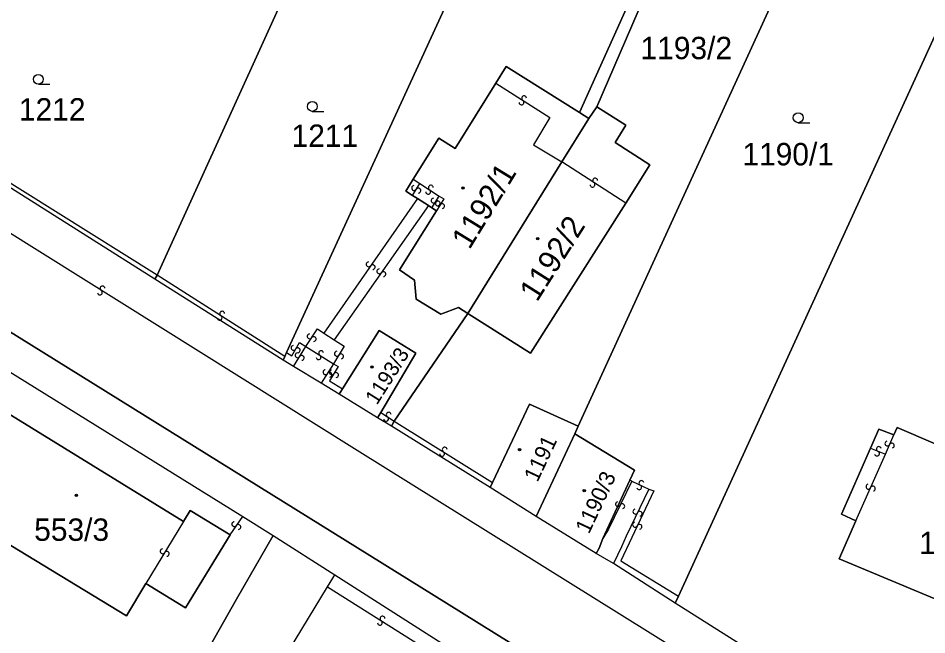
# Model space of a CAD drawing. Extents: x -600309 to -598967, y -1161267 to -1160292.
# Drawn here: x -600103 to -600034, y -1160557 to -1160510.1 of the extents above; entities that cross this region are included whole.
import ezdxf

# ---------------------------------------------------------------- set-up
doc = ezdxf.new("R2010")
doc.units = 0
for name, color, linetype in [('Level 1', 7, 'Continuous'), ('Level 13', 7, 'Continuous'), ('Level 3', 7, 'Continuous'), ('Level 4', 7, 'Continuous'), ('Level 5', 7, 'Continuous'), ('Level 60', 7, 'Continuous'), ('Vrstva 60', 7, 'Continuous')]:
    doc.layers.add(name, color=color, linetype=linetype)

msp = doc.modelspace()

# ---------------------------------------------------------------- linework, layer by layer
at = {"layer": 'Level 1'}
for points in [[(-600029.82, -1160579.77), (-600047.03, -1160569.17), (-600070.48, -1160554.56), (-600111.58, -1160529.03), (-600126.1, -1160520.21), (-600138.76, -1160511.76), (-600151.84, -1160502.25), (-600159.7, -1160496.34), (-600170.75, -1160487.14), (-600176.1, -1160482.15), (-600185.22, -1160473.25), (-600206.08, -1160453.49), (-600217.54, -1160442.6), (-600229.41, -1160431.52), (-600247.87, -1160415.66), (-600254.33, -1160410.63), (-600285.71, -1160385.84), (-600301.3, -1160373.82), (-600308.541, -1160368.236)], [(-600000.45, -1160595.4), (-600016.14, -1160587.57), (-600029.82, -1160579.77), (-600047.03, -1160569.17), (-600070.48, -1160554.56), (-600111.58, -1160529.03), (-600126.1, -1160520.21), (-600138.76, -1160511.76), (-600151.84, -1160502.25), (-600159.7, -1160496.34), (-600170.75, -1160487.14), (-600176.1, -1160482.15), (-600185.22, -1160473.25), (-600206.08, -1160453.49), (-600217.54, -1160442.6), (-600229.41, -1160431.52), (-600247.87, -1160415.66), (-600254.33, -1160410.63), (-600285.71, -1160385.84)], [(-600060.49, -1160541.13), (-600026.96, -1160467.9), (-600036.15, -1160463.36)], [(-600013.71, -1160468.49), (-600016, -1160473.39), (-600052.87, -1160554.03)], [(-600092.46, -1160529.65), (-600078.52, -1160499.04)], [(-600052.57, -1160499.91), (-600060.38, -1160517.3)], [(-600052.57, -1160499.91), (-600054.17, -1160505.49), (-600059.07, -1160516.87)], [(-600082.62, -1160535.52), (-600068.07, -1160503.81)], [(-600092.62, -1160529.95), (-600118.07, -1160513.9)], [(-600066.74, -1160515.08), (-600065.95, -1160513.81), (-600060.38, -1160517.3)], [(-600073.01, -1160522.37), (-600071.06, -1160519.26), (-600069.83, -1160520.03), (-600066.74, -1160515.08)], [(-600060.38, -1160517.3), (-600059.67, -1160517.75)], [(-600059.67, -1160517.75), (-600059.07, -1160516.87)], [(-600059.07, -1160516.87), (-600056.87, -1160518.27), (-600057.68, -1160519.58), (-600055.05, -1160521.27), (-600056.88, -1160524.2)], [(-600059.67, -1160517.75), (-600061.72, -1160521.06)], [(-600061.72, -1160521.06), (-600068.87, -1160532.56)], [(-600073.06, -1160523.6), (-600073.56, -1160523.28), (-600073.01, -1160522.37)], [(-600072.69, -1160523.84), (-600073.06, -1160523.6)], [(-600071.86, -1160524.37), (-600072.69, -1160523.84)], [(-600071.6, -1160524.54), (-600071.86, -1160524.37)], [(-600056.88, -1160524.2), (-600064.11, -1160535.57), (-600068.87, -1160532.56)], [(-600068.87, -1160532.56), (-600069.57, -1160532.11), (-600070.91, -1160532.63), (-600072.79, -1160531.49), (-600072.9, -1160530.03), (-600074.05, -1160529.26), (-600071.24, -1160524.77)], [(-600071.24, -1160524.77), (-600071.6, -1160524.54)], [(-600092.62, -1160529.95), (-600092.46, -1160529.65)], [(-600082.89, -1160536.11), (-600092.62, -1160529.95)], [(-600113.54, -1160530.87), (-600085.95, -1160547.97)], [(-600068.87, -1160532.56), (-600074.45, -1160540.73)], [(-600075.48, -1160540.09), (-600072.8, -1160535.57), (-600075.59, -1160533.85), (-600078.38, -1160538.3)], [(-600082.89, -1160536.11), (-600082.76, -1160535.83)], [(-600082.76, -1160535.83), (-600082.62, -1160535.52)], [(-600082.1, -1160536.59), (-600082.89, -1160536.11)], [(-600079.99, -1160537.87), (-600082.1, -1160536.59)], [(-600078.64, -1160538.69), (-600079.99, -1160537.87)], [(-600078.38, -1160538.3), (-600078.64, -1160538.69)], [(-600075.71, -1160540.48), (-600078.64, -1160538.69)], [(-600066.98, -1160545.39), (-600064.18, -1160539.45), (-600060.49, -1160541.13)], [(-600093.31, -1160553.07), (-600094.79, -1160555.52), (-600106.76, -1160548.27), (-600104.29, -1160544.31), (-600106.2, -1160543.2), (-600104.17, -1160539.9), (-600090.45, -1160548.36)], [(-600075.71, -1160540.48), (-600075.48, -1160540.09)], [(-600074.66, -1160541.12), (-600075.71, -1160540.48)], [(-600074.45, -1160540.73), (-600074.66, -1160541.12)], [(-600067.17, -1160545.77), (-600074.66, -1160541.12)], [(-600060.74, -1160541.7), (-600060.49, -1160541.13)], [(-600038.3, -1160542.8), (-600037.65, -1160541.34), (-600036.51, -1160541.78)], [(-600036.51, -1160541.78), (-600036.27, -1160541.23), (-600027.96, -1160544.79)], [(-600063.68, -1160547.98), (-600060.74, -1160541.7)], [(-600056.57, -1160545.22), (-600056.22, -1160544.46), (-600060.74, -1160541.7)], [(-600039.4, -1160548.31), (-600040.5, -1160547.81), (-600038.3, -1160542.8)], [(-600067.17, -1160545.77), (-600066.98, -1160545.39)], [(-600056.57, -1160545.22), (-600058.62, -1160549.64)], [(-600063.68, -1160547.98), (-600067.17, -1160545.77)], [(-600090.45, -1160548.36), (-600089.94, -1160547.53), (-600086.92, -1160549.37)], [(-600085.95, -1160547.97), (-600083.64, -1160549.43)], [(-600059.11, -1160550.78), (-600063.68, -1160547.98)], [(-600039.4, -1160548.31), (-600040.66, -1160551.2), (-600028.37, -1160556.34)], [(-600100.01, -1160578.3), (-600086.42, -1160554.27), (-600083.64, -1160549.43)], [(-600086.92, -1160549.37), (-600090.29, -1160554.92), (-600093.31, -1160553.07)], [(-600083.64, -1160549.43), (-600078.96, -1160552.41)], [(-600059.11, -1160550.78), (-600058.89, -1160550.38), (-600058.62, -1160549.64)], [(-600057.81, -1160551.56), (-600059.11, -1160550.78)], [(-600053.11, -1160554.57), (-600057.81, -1160551.56)], [(-600078.96, -1160552.41), (-600070.84, -1160557.59)], [(-600053.11, -1160554.57), (-600052.87, -1160554.03)], [(-600033.39, -1160567.04), (-600053.11, -1160554.57)]]:
    msp.add_lwpolyline(points, dxfattribs=at)
at = {"layer": 'Level 13'}
for centre, start, end in [((-600064.59, -1160516.225), 5.05515, 237.15315), ((-600064.789, -1160516.535), 184.84069, 57.43069), ((-600059.199, -1160522.476), 4.18437, 236.77437), ((-600072.937, -1160523.043), 96.22415, 328.32215), ((-600071.668, -1160523.016), 4.40333, 236.50133), ((-600059.402, -1160522.784), 184.39883, 56.49682), ((-600072.623, -1160523.236), 276.0097, 148.5997), ((-600071.871, -1160523.324), 184.18888, 56.77888), ((-600071.464, -1160523.999), 94.73523, 326.83322), ((-600071.127, -1160524.224), 96.0097, 328.5997), ((-600071.155, -1160524.2), 274.52077, 147.11077), ((-600070.813, -1160524.417), 276.22415, 148.32215), ((-600076.391, -1160528.834), 92.34366, 324.93366), ((-600076.09, -1160529.047), 272.55811, 144.65611), ((-600075.58, -1160529.364), 92.16626, 324.75626), ((-600075.28, -1160529.577), 272.38071, 144.47871), ((-600096.602, -1160530.664), 5.12111, 237.71111), ((-600096.799, -1160530.975), 185.33557, 57.43357), ((-600087.51, -1160532.585), 4.65652, 237.24652), ((-600087.711, -1160532.895), 184.87098, 56.96897), ((-600080.873, -1160534.307), 94.07917, 326.17717), ((-600080.567, -1160534.512), 273.86471, 146.45471), ((-600082.099, -1160535.177), 97.68959, 329.78759), ((-600081.78, -1160535.362), 277.47514, 150.06514), ((-600080.002, -1160535.574), 5.73494, 237.83294), ((-600081.786, -1160535.741), 95.46979, 327.56778), ((-600081.474, -1160535.938), 275.25533, 147.84533), ((-600080.197, -1160535.886), 185.52048, 58.11048), ((-600078.796, -1160535.623), 95.62349, 328.21349), ((-600078.484, -1160535.818), 275.83794, 147.93594), ((-600079.675, -1160537.021), 94.91158, 327.50158), ((-600079.365, -1160537.22), 275.12603, 147.22403), ((-600079.187, -1160537.043), 95.72871, 328.31871), ((-600078.874, -1160537.238), 275.94317, 148.04116), ((-600074.871, -1160540.254), 5.5176, 237.6156), ((-600075.068, -1160540.566), 185.30314, 57.89314), ((-600037.008, -1160542.444), 103.66217, 335.76017), ((-600070.621, -1160542.904), 5.41564, 237.51363), ((-600037.659, -1160542.86), 15.39823, 247.49622), ((-600036.672, -1160542.595), 283.44772, 156.03772), ((-600070.818, -1160543.216), 185.20118, 57.79118), ((-600037.8, -1160543.2), 195.18377, 67.77377), ((-600055.851, -1160545.765), 191.31389, 63.90389), ((-600055.688, -1160545.435), 11.52834, 243.62634), ((-600038.448, -1160545.714), 103.45237, 335.55036), ((-600038.112, -1160545.865), 283.23791, 155.82791), ((-600057.465, -1160547.039), 101.16112, 333.75112), ((-600057.135, -1160547.202), 281.37557, 153.47357), ((-600056.146, -1160547.61), 101.50158, 334.09158), ((-600055.814, -1160547.771), 281.71603, 153.81403), ((-600086.591, -1160548.564), 92.6563, 324.7543), ((-600056.166, -1160548.601), 101.98828, 334.57828), ((-600086.289, -1160548.775), 272.44185, 145.03185), ((-600055.834, -1160548.76), 282.20274, 154.30074), ((-600092.037, -1160550.624), 95.89137, 328.48137), ((-600091.723, -1160550.817), 276.10583, 148.20383), ((-600075.539, -1160556.045), 184.7874, 57.3774), ((-600075.34, -1160555.735), 5.00185, 237.09985)]:
    msp.add_arc(centre, 0.184, start, end, dxfattribs=at)
at = {"layer": 'Level 3'}
for points in [[(-600092.46, -1160529.65), (-600117.72, -1160513.84), (-600117.86, -1160513.67), (-600117.99, -1160513.45), (-600118.08, -1160513.2), (-600118.14, -1160512.93), (-600118.13, -1160512.61), (-600118.11, -1160512.46), (-600112.06, -1160499.4)], [(-599977.75, -1160596.26), (-599978.29, -1160596.88), (-599979.39, -1160597.56), (-599980.79, -1160597.56), (-599981.9, -1160597.15), (-599983.13, -1160596.6), (-599996.93, -1160589.99), (-600002.76, -1160587.15), (-600007.82, -1160584.6), (-600013, -1160581.84), (-600019.51, -1160578.26), (-600024.61, -1160575.4), (-600029.27, -1160572.7), (-600035.59, -1160568.87), (-600043.13, -1160564.25), (-600077.26, -1160542.98), (-600116.14, -1160518.65), (-600117.94, -1160517.47), (-600118.85, -1160516.97), (-600119.6, -1160516.25), (-600120.06, -1160515.51), (-600120.35, -1160514.69), (-600120.42, -1160513.57), (-600120.19, -1160512.54)], [(-600066.74, -1160515.08), (-600062.63, -1160517.68), (-600063.87, -1160519.77), (-600061.72, -1160521.06)], [(-600056.88, -1160524.2), (-600061.72, -1160521.06)], [(-600073.06, -1160523.6), (-600072.51, -1160522.69)], [(-600073.01, -1160522.37), (-600072.51, -1160522.69)], [(-600072.51, -1160522.69), (-600071.03, -1160523.65)], [(-600071.6, -1160524.54), (-600071.03, -1160523.65)], [(-600071.03, -1160523.65), (-600070.69, -1160523.86), (-600071.24, -1160524.77)], [(-600072.69, -1160523.84), (-600079.79, -1160534.05)], [(-600071.86, -1160524.37), (-600079, -1160534.57)], [(-600082.76, -1160535.83), (-600092.46, -1160529.65)], [(-600081.16, -1160535.08), (-600080.28, -1160533.74), (-600079.79, -1160534.05)], [(-600079.79, -1160534.05), (-600079, -1160534.57)], [(-600079, -1160534.57), (-600078.24, -1160535.06), (-600079.05, -1160536.38)], [(-600082.62, -1160535.52), (-600082.22, -1160535.77), (-600081.65, -1160534.77), (-600081.16, -1160535.08)], [(-600082.1, -1160536.59), (-600081.16, -1160535.08)], [(-600081.16, -1160535.08), (-600079.05, -1160536.38)], [(-600079.05, -1160536.38), (-600079.99, -1160537.87)], [(-600079.05, -1160536.38), (-600078.7, -1160536.6), (-600079.36, -1160537.68), (-600078.38, -1160538.3)], [(-600075.48, -1160540.09), (-600074.45, -1160540.73)], [(-600074.45, -1160540.73), (-600066.98, -1160545.39)], [(-600037.16, -1160543.26), (-600036.51, -1160541.78)], [(-600038.3, -1160542.8), (-600037.16, -1160543.26)], [(-600039.4, -1160548.31), (-600037.16, -1160543.26)], [(-600056.41, -1160545.29), (-600058.19, -1160548.94), (-600058.62, -1160549.64)], [(-600056.41, -1160545.29), (-600056.57, -1160545.22)], [(-600056.41, -1160545.29), (-600055.13, -1160545.91)], [(-600055.13, -1160545.91), (-600056.84, -1160549.47), (-600057.19, -1160550.29), (-600057.81, -1160551.56)], [(-600055.13, -1160545.91), (-600054.75, -1160546.02), (-600057.25, -1160551.34), (-600052.87, -1160554.03)], [(-600090.45, -1160548.36), (-600093.31, -1160553.07)], [(-600086.92, -1160549.37), (-600085.95, -1160547.97)], [(-600079.51, -1160553.31), (-600079.11, -1160552.66), (-600078.96, -1160552.41)], [(-600079.12, -1160577.98), (-600079.27, -1160578.17), (-600080.39, -1160577.46), (-600080.27, -1160577.32), (-600089.58, -1160571.55), (-600089.85, -1160571.86), (-600090.91, -1160571.16), (-600090.15, -1160570.02), (-600089.76, -1160570.23), (-600079.51, -1160553.31)], [(-600079.51, -1160553.31), (-600071.37, -1160558.47)]]:
    msp.add_lwpolyline(points, dxfattribs=at)
at = {"layer": 'Level 5'}
for p, q in [((-600101.47, -1160515.16), (-600100.595, -1160515.16)), ((-600080.67, -1160517.22), (-600079.795, -1160517.22)), ((-600043.78, -1160518.08), (-600042.905, -1160518.08))]:
    msp.add_line(p, q, dxfattribs=at)
for centre, radius in [((-600101.47, -1160514.785), 0.375), ((-600080.67, -1160516.845), 0.375), ((-600043.78, -1160517.705), 0.375), ((-600069.23, -1160523.05), 0.09), ((-600069.23, -1160523.05), 0.0521), ((-600063.56, -1160526.88), 0.09), ((-600063.56, -1160526.88), 0.0521), ((-600076.13, -1160536.63), 0.09), ((-600076.13, -1160536.63), 0.0521), ((-600064.94, -1160542.91), 0.09), ((-600064.94, -1160542.91), 0.0521), ((-600098.58, -1160546.38), 0.09), ((-600098.58, -1160546.38), 0.0521), ((-600060.03, -1160546.03), 0.09), ((-600060.03, -1160546.03), 0.0521)]:
    msp.add_circle(centre, radius, dxfattribs=at)
at = {"layer": 'Level 60'}
for points in [[(-600013.71, -1160468.49), (-600016, -1160473.39), (-600052.87, -1160554.03), (-600053.11, -1160554.57), (-600057.81, -1160551.56), (-600059.11, -1160550.78), (-600058.89, -1160550.38), (-600058.62, -1160549.64), (-600056.57, -1160545.22), (-600056.22, -1160544.46), (-600060.74, -1160541.7), (-600060.49, -1160541.13), (-600026.96, -1160467.9), (-600036.15, -1160463.36), (-600036.99, -1160462.96), (-600037.31, -1160462.82), (-600028.59, -1160444.1), (-600007.2, -1160454.31)], [(-600026.96, -1160467.9), (-600060.49, -1160541.13), (-600064.18, -1160539.45), (-600066.98, -1160545.39), (-600067.17, -1160545.77), (-600074.66, -1160541.12), (-600074.45, -1160540.73), (-600068.87, -1160532.56), (-600064.11, -1160535.57), (-600056.88, -1160524.2), (-600055.05, -1160521.27), (-600057.68, -1160519.58), (-600056.87, -1160518.27), (-600059.07, -1160516.87), (-600054.17, -1160505.49), (-600052.57, -1160499.91), (-600036.15, -1160463.36)], [(-600087.98, -1160494.7), (-600078.52, -1160499.04), (-600092.46, -1160529.65), (-600092.62, -1160529.95), (-600118.07, -1160513.9), (-600118.26, -1160513.68), (-600118.4, -1160513.42), (-600118.47, -1160513.2), (-600118.51, -1160512.98), (-600118.5, -1160512.75), (-600118.46, -1160512.51), (-600112.36, -1160499.24), (-600112.06, -1160499.4), (-600105.15, -1160502.62), (-600102.02, -1160504.04), (-600102.84, -1160505.92), (-600097.93, -1160508.23), (-600097.04, -1160506.33), (-600094.06, -1160507.75), (-600090.15, -1160499.32)], [(-600082.76, -1160535.83), (-600082.89, -1160536.11), (-600092.62, -1160529.95), (-600092.46, -1160529.65), (-600078.52, -1160499.04), (-600068.07, -1160503.81), (-600082.62, -1160535.52)], [(-600059.67, -1160517.75), (-600060.38, -1160517.3), (-600052.57, -1160499.91), (-600054.17, -1160505.49), (-600059.07, -1160516.87)], [(-600068.87, -1160532.56), (-600069.57, -1160532.11), (-600070.91, -1160532.63), (-600072.79, -1160531.49), (-600072.9, -1160530.03), (-600074.05, -1160529.26), (-600071.24, -1160524.77), (-600071.6, -1160524.54), (-600071.86, -1160524.37), (-600072.69, -1160523.84), (-600073.06, -1160523.6), (-600073.56, -1160523.28), (-600073.01, -1160522.37), (-600071.06, -1160519.26), (-600069.83, -1160520.03), (-600066.74, -1160515.08), (-600065.95, -1160513.81), (-600060.38, -1160517.3), (-600059.67, -1160517.75), (-600061.72, -1160521.06)], [(-600061.72, -1160521.06), (-600059.67, -1160517.75), (-600059.07, -1160516.87), (-600056.87, -1160518.27), (-600057.68, -1160519.58), (-600055.05, -1160521.27), (-600056.88, -1160524.2), (-600064.11, -1160535.57), (-600068.87, -1160532.56)], [(-600115.59, -1160576.32), (-600122.08, -1160572.33), (-600133.16, -1160565.39), (-600133.44, -1160565.18), (-600119.95, -1160542.02), (-600119.66, -1160541.52), (-600116.29, -1160543.44), (-600113.05, -1160537.67), (-600116.37, -1160535.81), (-600116.06, -1160535.21), (-600115.21, -1160533.75), (-600113.54, -1160530.87), (-600085.95, -1160547.97), (-600083.64, -1160549.43), (-600086.42, -1160554.27), (-600100.01, -1160578.3), (-600103.23, -1160584.01)], [(-600075.48, -1160540.09), (-600075.71, -1160540.48), (-600078.64, -1160538.69), (-600078.38, -1160538.3), (-600075.59, -1160533.85), (-600072.8, -1160535.57)], [(-600060.49, -1160541.13), (-600060.74, -1160541.7), (-600063.68, -1160547.98), (-600067.17, -1160545.77), (-600066.98, -1160545.39), (-600064.18, -1160539.45)], [(-600086.92, -1160549.37), (-600090.29, -1160554.92), (-600093.31, -1160553.07), (-600094.79, -1160555.52), (-600106.76, -1160548.27), (-600104.29, -1160544.31), (-600106.2, -1160543.2), (-600104.17, -1160539.9), (-600090.45, -1160548.36), (-600089.94, -1160547.53)], [(-600090.29, -1160554.92), (-600086.92, -1160549.37), (-600089.94, -1160547.53), (-600090.45, -1160548.36), (-600104.17, -1160539.9), (-600106.2, -1160543.2), (-600104.29, -1160544.31), (-600106.76, -1160548.27), (-600094.79, -1160555.52), (-600093.31, -1160553.07)], [(-600025.37, -1160565.23), (-600027.81, -1160570.53), (-600031.97, -1160567.93), (-600032.19, -1160567.79), (-600033.19, -1160567.16), (-600033.39, -1160567.04), (-600028.37, -1160556.34), (-600040.66, -1160551.2), (-600039.4, -1160548.31), (-600040.5, -1160547.81), (-600038.3, -1160542.8), (-600037.65, -1160541.34), (-600036.51, -1160541.78), (-600036.27, -1160541.23), (-600027.96, -1160544.79), (-600026.95, -1160542.58), (-600023.29, -1160544.16), (-600024.24, -1160546.39), (-600025.41, -1160549.02), (-600023.66, -1160549.81), (-600025.76, -1160554.55), (-600026.82, -1160557), (-600029.53, -1160562.85)], [(-600058.89, -1160550.38), (-600059.11, -1160550.78), (-600063.68, -1160547.98), (-600060.74, -1160541.7), (-600056.22, -1160544.46), (-600056.57, -1160545.22), (-600058.62, -1160549.64)], [(-600070.84, -1160557.59), (-600070.01, -1160558.14), (-600069.08, -1160558.68), (-600068.77, -1160558.85), (-600066.58, -1160560.32), (-600066.25, -1160560.5), (-600057.33, -1160566.15), (-600057.54, -1160566.42), (-600057.98, -1160567.14), (-600058.12, -1160567.43), (-600058.91, -1160568.65), (-600059.1, -1160568.95), (-600059.35, -1160569.34), (-600062.88, -1160574.98), (-600068.73, -1160584.43), (-600070.04, -1160586.55), (-600074.45, -1160593.89), (-600100.01, -1160578.3), (-600086.42, -1160554.27), (-600083.64, -1160549.43), (-600078.96, -1160552.41)]]:
    msp.add_lwpolyline(points, close=True, dxfattribs=at)
for points in [[(-600033.39, -1160567.04), (-600053.11, -1160554.57), (-600052.87, -1160554.03), (-600016, -1160473.39)], [(-600052.57, -1160499.91), (-600060.38, -1160517.3), (-600065.95, -1160513.81), (-600066.74, -1160515.08), (-600069.83, -1160520.03), (-600071.06, -1160519.26), (-600073.01, -1160522.37), (-600073.56, -1160523.28), (-600073.06, -1160523.6), (-600072.69, -1160523.84), (-600071.86, -1160524.37), (-600071.6, -1160524.54), (-600071.24, -1160524.77), (-600074.05, -1160529.26), (-600072.9, -1160530.03), (-600072.79, -1160531.49), (-600070.91, -1160532.63), (-600069.57, -1160532.11), (-600068.87, -1160532.56), (-600074.45, -1160540.73), (-600074.66, -1160541.12), (-600075.71, -1160540.48), (-600075.48, -1160540.09), (-600072.8, -1160535.57), (-600075.59, -1160533.85), (-600078.38, -1160538.3), (-600078.64, -1160538.69), (-600079.99, -1160537.87), (-600082.1, -1160536.59), (-600082.89, -1160536.11), (-600082.76, -1160535.83), (-600082.62, -1160535.52), (-600068.07, -1160503.81)], [(-600027.96, -1160544.79), (-600036.27, -1160541.23), (-600036.51, -1160541.78), (-600037.65, -1160541.34), (-600038.3, -1160542.8), (-600040.5, -1160547.81), (-600039.4, -1160548.31), (-600040.66, -1160551.2), (-600028.37, -1160556.34)]]:
    msp.add_lwpolyline(points, dxfattribs=at)
at = {"layer": 'Vrstva 60'}
for points in [[(-600285.71, -1160385.84), (-600254.33, -1160410.63), (-600247.87, -1160415.66), (-600229.41, -1160431.52), (-600217.54, -1160442.6), (-600206.08, -1160453.49), (-600185.22, -1160473.25), (-600176.1, -1160482.15), (-600170.75, -1160487.14), (-600159.7, -1160496.34), (-600151.84, -1160502.25), (-600138.76, -1160511.76), (-600126.1, -1160520.21), (-600111.58, -1160529.03), (-600070.48, -1160554.56), (-600047.03, -1160569.17), (-600029.82, -1160579.77)], [(-600029.82, -1160579.77), (-600047.03, -1160569.17), (-600070.48, -1160554.56), (-600111.58, -1160529.03), (-600126.1, -1160520.21), (-600138.76, -1160511.76), (-600151.84, -1160502.25), (-600159.7, -1160496.34), (-600170.75, -1160487.14), (-600176.1, -1160482.15), (-600185.22, -1160473.25), (-600206.08, -1160453.49), (-600217.54, -1160442.6), (-600229.41, -1160431.52), (-600247.87, -1160415.66), (-600254.33, -1160410.63), (-600285.71, -1160385.84)], [(-600152.25, -1160505.42), (-600135.87, -1160516.99), (-600134.48, -1160517.97), (-600120.97, -1160526.31), (-600119.2, -1160527.38), (-600117.07, -1160528.65), (-600116.08, -1160529.3), (-600114.46, -1160530.27), (-600113.54, -1160530.87), (-600085.95, -1160547.97), (-600083.64, -1160549.43), (-600078.96, -1160552.41), (-600070.84, -1160557.59), (-600070.01, -1160558.14), (-600069.08, -1160558.68), (-600068.77, -1160558.85), (-600066.58, -1160560.32), (-600066.25, -1160560.5), (-600057.33, -1160566.15), (-600053.02, -1160568.91), (-600040.31, -1160576.81), (-600033.15, -1160581.17)], [(-600033.39, -1160567.04), (-600053.11, -1160554.57), (-600057.81, -1160551.56), (-600059.11, -1160550.78), (-600063.68, -1160547.98), (-600067.17, -1160545.77), (-600074.66, -1160541.12), (-600075.71, -1160540.48), (-600078.64, -1160538.69), (-600079.99, -1160537.87), (-600082.1, -1160536.59), (-600082.89, -1160536.11), (-600092.62, -1160529.95), (-600118.07, -1160513.9), (-600120.19, -1160512.54), (-600125.19, -1160509.33)]]:
    msp.add_lwpolyline(points, dxfattribs=at)

# ---------------------------------------------------------------- texts
at = {"layer": 'Level 4'}
for s, p in [('1193/2', (-600055.755, -1160513.26)), ('1212', (-600102.948, -1160517.92)), ('1211', (-600082.246, -1160519.92)), ('1190/1', (-600048.02, -1160521.32)), ('553/3', (-600101.786, -1160549.83)), ('1186', (-600034.602, -1160550.84))]:
    msp.add_text(s, height=1.7, dxfattribs=at).set_placement(p)
for s, height, rotation, p in [('1192/1', 1.7, 58.5, (-600068.743, -1160527.781)), ('1192/2', 1.7, 57.6, (-600063.61, -1160531.752)), ('1193/3', 1.14, 57.6, (-600075.765, -1160539.568)), ('1191', 1.2, 64.8, (-600063.575, -1160545.432)), ('1190/3', 1.2, 64.8, (-600059.67, -1160549.367))]:
    msp.add_text(s, height=height, rotation=rotation, dxfattribs=at).set_placement(p)

doc.saveas('drawing.dxf')
